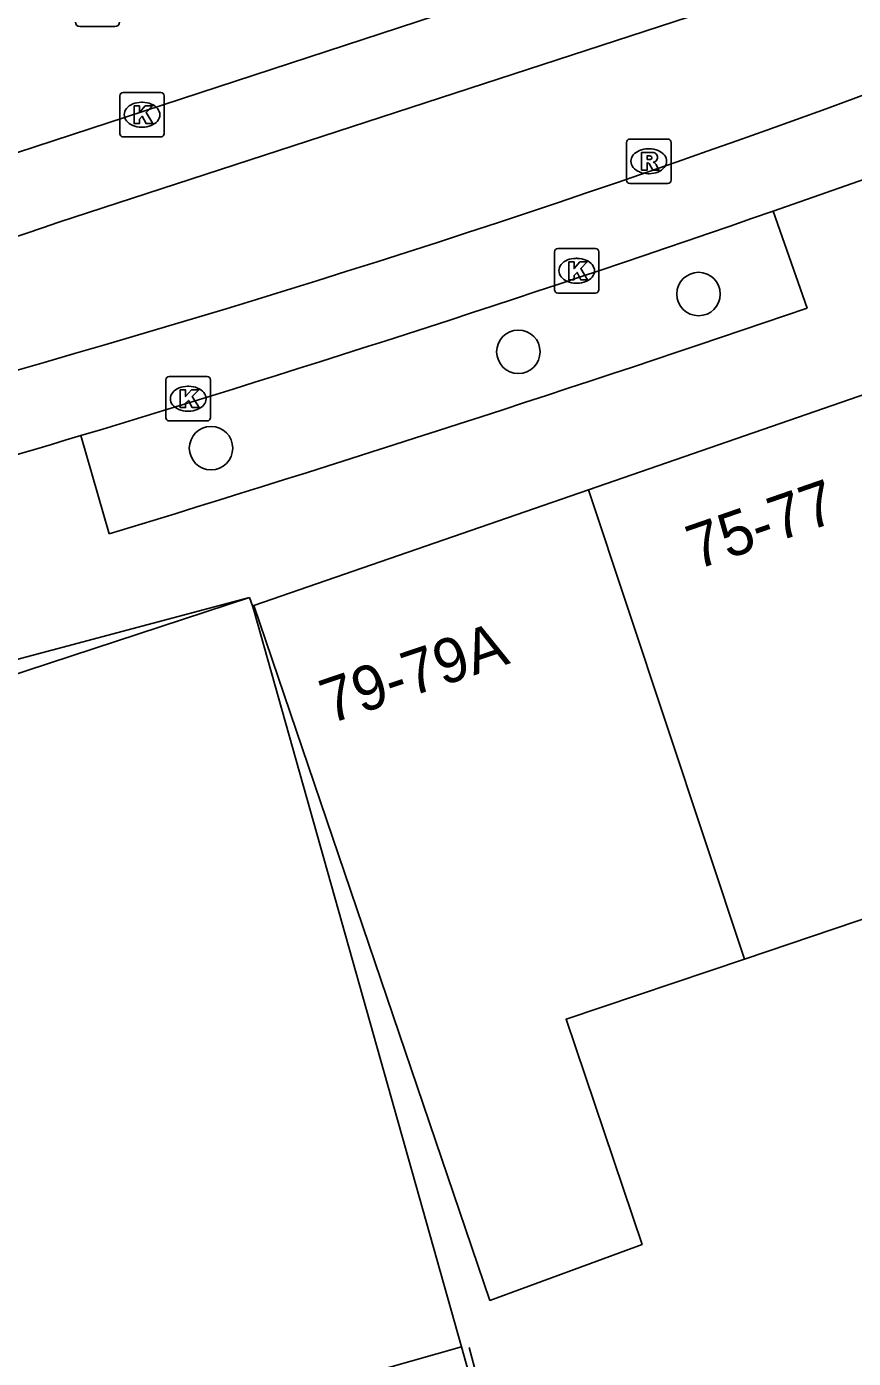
# Model space of a CAD drawing. Extents: x 160664 to 161506, y 382245 to 383288.
# Drawn here: x 161079.7 to 161098.3, y 382914.09 to 382944.04 of the extents above; entities that cross this region are included whole.
import ezdxf

# ---------------------------------------------------------------- set-up
doc = ezdxf.new("R2010")
doc.units = 0
for name, color, linetype in [('IMGEO_Afvalbak', 7, 'Continuous'), ('IMGEO_Boom', 7, 'Continuous'), ('IMGEO_Erf', 7, 'Continuous'), ('IMGEO_Kolk', 7, 'Continuous'), ('IMGEO_Muur', 7, 'Continuous'), ('IMGEO_Pand', 7, 'Continuous'), ('IMGEO_Pand_nummerreeks', 7, 'Continuous'), ('IMGEO_Rijbaan_lokaal_gesloten', 7, 'Continuous'), ('IMGEO_Rioolput', 7, 'Continuous'), ('IMGEO_Voetpad_open', 7, 'Continuous')]:
    doc.layers.add(name, color=color, linetype=linetype)

msp = doc.modelspace()

# ---------------------------------------------------------------- linework, layer by layer
at = {"layer": 'IMGEO_Afvalbak'}
for p, q in [((161081.684, 382944.04), (161080.894, 382944.04)), ((161080.894, 382944.04), (161081.684, 382944.04))]:
    msp.add_line(p, q, dxfattribs=at)
for centre, start, end in [((161080.894, 382944.14), 180, 270), ((161080.894, 382944.14), 180, 270), ((161081.684, 382944.14), 270, 0), ((161081.684, 382944.14), 270, 0)]:
    msp.add_arc(centre, 0.1, start, end, dxfattribs=at)
at = {"layer": 'IMGEO_Boom'}
for centre in [(161094.82, 382938.026), (161090.764, 382936.728), (161083.847, 382934.56)]:
    msp.add_circle(centre, 0.489, dxfattribs=at)
at = {"layer": 'IMGEO_Erf'}
msp.add_lwpolyline([(161089.483, 382914.349), (161092.898, 382902.175), (161085.204, 382899.284), (161075.956, 382887.48)], dxfattribs=at)
at = {"layer": 'IMGEO_Kolk'}
for p, q in [((161081.793, 382941.633), (161081.793, 382942.485)), ((161081.868, 382942.559), (161082.72, 382942.559)), ((161082.794, 382942.485), (161082.794, 382941.633)), ((161082.281, 382942.339), (161082.306, 382942.339)), ((161082.72, 382941.559), (161081.868, 382941.559)), ((161082.304, 382941.779), (161082.279, 382941.779)), ((161091.576, 382938.123), (161091.576, 382938.975)), ((161091.651, 382939.049), (161092.503, 382939.049)), ((161092.064, 382938.829), (161092.089, 382938.829)), ((161092.577, 382938.975), (161092.577, 382938.123)), ((161092.087, 382938.269), (161092.062, 382938.269)), ((161092.503, 382938.049), (161091.651, 382938.049)), ((161082.907, 382936.171), (161083.759, 382936.171)), ((161082.832, 382935.245), (161082.832, 382936.097)), ((161083.32, 382935.951), (161083.345, 382935.951)), ((161083.833, 382936.097), (161083.833, 382935.245)), ((161083.343, 382935.391), (161083.318, 382935.391)), ((161083.759, 382935.171), (161082.907, 382935.171))]:
    msp.add_line(p, q, dxfattribs=at)
for points in [[(161081.793, 382941.633), (161081.793, 382942.485)], [(161081.868, 382942.559), (161082.72, 382942.559)], [(161082.794, 382942.485), (161082.794, 382941.633)], [(161082.114, 382942.259), (161082.237, 382942.259), (161082.237, 382942.108), (161082.367, 382942.259), (161082.531, 382942.259), (161082.385, 382942.108), (161082.538, 382941.859), (161082.386, 382941.859), (161082.301, 382942.023), (161082.237, 382941.956), (161082.237, 382941.859), (161082.114, 382941.859), (161082.114, 382942.259)], [(161082.72, 382941.559), (161081.868, 382941.559)], [(161091.576, 382938.123), (161091.576, 382938.975)], [(161091.651, 382939.049), (161092.503, 382939.049)], [(161092.577, 382938.975), (161092.577, 382938.123)], [(161091.897, 382938.749), (161092.02, 382938.749), (161092.02, 382938.598), (161092.15, 382938.749), (161092.314, 382938.749), (161092.168, 382938.598), (161092.321, 382938.349), (161092.169, 382938.349), (161092.084, 382938.513), (161092.02, 382938.446), (161092.02, 382938.349), (161091.897, 382938.349), (161091.897, 382938.749)], [(161092.503, 382938.049), (161091.651, 382938.049)], [(161082.907, 382936.171), (161083.759, 382936.171)], [(161082.832, 382935.245), (161082.832, 382936.097)], [(161083.153, 382935.871), (161083.276, 382935.871), (161083.276, 382935.72), (161083.406, 382935.871), (161083.57, 382935.871), (161083.424, 382935.72), (161083.577, 382935.471), (161083.425, 382935.471), (161083.34, 382935.635), (161083.276, 382935.568), (161083.276, 382935.471), (161083.153, 382935.471), (161083.153, 382935.871)], [(161083.833, 382936.097), (161083.833, 382935.245)], [(161083.759, 382935.171), (161082.907, 382935.171)]]:
    msp.add_lwpolyline(points, dxfattribs=at)
for centre, start, end in [((161081.87, 382942.483), 91.552, 178.448), ((161081.87, 382942.483), 91.552, 178.448), ((161082.718, 382942.483), 1.552, 88.448), ((161082.718, 382942.483), 1.552, 88.448), ((161081.87, 382941.635), 181.552, 268.448), ((161081.87, 382941.635), 181.552, 268.448), ((161082.718, 382941.635), 271.552, 358.448), ((161082.718, 382941.635), 271.552, 358.448), ((161091.653, 382938.973), 91.552, 178.448), ((161091.653, 382938.973), 91.552, 178.448), ((161092.501, 382938.973), 1.552, 88.448), ((161092.501, 382938.973), 1.552, 88.448), ((161091.653, 382938.125), 181.552, 268.448), ((161091.653, 382938.125), 181.552, 268.448), ((161092.501, 382938.125), 271.552, 358.448), ((161092.501, 382938.125), 271.552, 358.448), ((161082.909, 382936.095), 91.552, 178.448), ((161082.909, 382936.095), 91.552, 178.448), ((161083.757, 382936.095), 1.552, 88.448), ((161083.757, 382936.095), 1.552, 88.448), ((161082.909, 382935.247), 181.552, 268.448), ((161082.909, 382935.247), 181.552, 268.448), ((161083.757, 382935.247), 271.552, 358.448), ((161083.757, 382935.247), 271.552, 358.448)]:
    msp.add_arc(centre, 0.0765, start, end, dxfattribs=at)
for centre, major_axis, ratio, start_param, end_param in [((161082.28, 382942.059), (-0.387, 0.002), 0.722429, 4.712389, 7.853982), ((161082.305, 382942.059), (-0.39, 0.002), 0.717154, 1.570796, 4.712389), ((161092.063, 382938.549), (-0.387, 0.002), 0.722429, 4.712389, 7.853982), ((161092.088, 382938.549), (-0.39, 0.002), 0.717154, 1.570796, 4.712389), ((161083.319, 382935.671), (-0.387, 0.002), 0.722429, 4.712389, 7.853982), ((161083.344, 382935.671), (-0.39, 0.002), 0.717154, 1.570796, 4.712389)]:
    msp.add_ellipse(centre, major_axis=major_axis, ratio=ratio, start_param=start_param, end_param=end_param, dxfattribs=at)
at = {"layer": 'IMGEO_Muur'}
msp.add_lwpolyline([(161092.898, 382902.175), (161089.656, 382914.332)], dxfattribs=at)
at = {"layer": 'IMGEO_Pand'}
for points in [[(161092.342, 382933.624), (161099.776, 382936.194)], [(161084.811, 382931.021), (161092.342, 382933.624)], [(161095.853, 382923.069), (161092.342, 382933.624)], [(161084.715, 382931.203), (161078.194, 382929.067), (161077.92, 382928.977)], [(161084.715, 382931.203), (161084.781, 382931.011)], [(161084.781, 382931.011), (161084.812, 382930.919), (161089.483, 382914.349)], [(161095.853, 382923.069), (161091.837, 382921.713), (161093.547, 382916.648), (161090.123, 382915.391), (161084.811, 382931.021)], [(161105.038, 382920.607), (161101.579, 382919.439), (161099.893, 382924.433), (161095.853, 382923.069)], [(161070.28, 382908.957), (161079.821, 382911.644), (161079.477, 382912.865), (161080.848, 382913.246), (161082.121, 382908.54), (161085.546, 382909.503), (161084.595, 382912.959), (161089.483, 382914.349)]]:
    msp.add_lwpolyline(points, dxfattribs=at)
at = {"layer": 'IMGEO_Rijbaan_lokaal_gesloten'}
for points in [[(161131.99, 382957.995), (161098.89, 382945.662), (161080.422, 382939.64)], [(161078.659, 382940.942), (161096.277, 382946.705), (161099.951, 382948.027)], [(161102.099, 382941.861), (161098.877, 382940.719), (161096.497, 382939.89)]]:
    msp.add_lwpolyline(points, dxfattribs=at)
for centre, radius, start, end in [((161007.021, 383191.848), 265.609, 280.74798, 290.57512), ((160970.009, 383303.645), 385.119, 286.73768, 289.17397), ((161050.326, 383027.378), 92.757, 273.47322, 288.93319), ((161005.302, 383187.646), 263.871, 284.24551, 286.65276)]:
    msp.add_arc(centre, radius, start, end, dxfattribs=at)
at = {"layer": 'IMGEO_Rioolput'}
for p, q in [((161093.199, 382940.586), (161093.199, 382941.438)), ((161093.274, 382941.512), (161094.126, 382941.512)), ((161093.687, 382941.292), (161093.712, 382941.292)), ((161094.2, 382941.438), (161094.2, 382940.586)), ((161093.71, 382940.732), (161093.685, 382940.732)), ((161094.126, 382940.512), (161093.274, 382940.512))]:
    msp.add_line(p, q, dxfattribs=at)
for points in [[(161093.199, 382940.586), (161093.199, 382941.438)], [(161093.274, 382941.512), (161094.126, 382941.512)], [(161094.2, 382941.438), (161094.2, 382940.586)], [(161093.788, 382941.21), (161093.536, 382941.212), (161093.536, 382940.812)], [(161093.536, 382940.812), (161093.66, 382940.812), (161093.66, 382940.974), (161093.671, 382940.974)], [(161093.714, 382941.131), (161093.66, 382941.131), (161093.66, 382941.05)], [(161093.66, 382941.05), (161093.712, 382941.05)], [(161093.718, 382940.945), (161093.789, 382940.812), (161093.929, 382940.812), (161093.864, 382940.938)], [(161094.126, 382940.512), (161093.274, 382940.512)]]:
    msp.add_lwpolyline(points, dxfattribs=at)
for centre, radius, start, end in [((161093.276, 382941.436), 0.0765, 91.552, 178.448), ((161093.276, 382941.436), 0.0765, 91.552, 178.448), ((161094.124, 382941.436), 0.0765, 1.552, 88.448), ((161094.124, 382941.436), 0.0765, 1.552, 88.448), ((161093.67, 382940.921), 0.0533, 26.0293, 88.6989), ((161093.696, 382941.239), 0.19, 274.7715, 282.9687), ((161093.72, 382941.035), 0.0964, 77.0061, 93.1865), ((161093.734, 382941.092), 0.0378, 276.6634, 79.6772), ((161093.787, 382941.1), 0.109, 350.3612, 89.416), ((161093.785, 382941.1), 0.112, 277.5842, 350.9817), ((161093.769, 382940.885), 0.108, 29.5134, 73.7905), ((161093.276, 382940.588), 0.0765, 181.552, 268.448), ((161093.276, 382940.588), 0.0765, 181.552, 268.448), ((161094.124, 382940.588), 0.0765, 271.552, 358.448), ((161094.124, 382940.588), 0.0765, 271.552, 358.448)]:
    msp.add_arc(centre, radius, start, end, dxfattribs=at)
for centre, major_axis, ratio, start_param, end_param in [((161093.686, 382941.012), (-0.387, 0.002), 0.722429, 4.712389, 7.853982), ((161093.711, 382941.012), (-0.39, 0.002), 0.717154, 1.570796, 4.712389)]:
    msp.add_ellipse(centre, major_axis=major_axis, ratio=ratio, start_param=start_param, end_param=end_param, dxfattribs=at)
at = {"layer": 'IMGEO_Voetpad_open'}
for points in [[(161096.497, 382939.89), (161097.266, 382937.711)], [(161081.558, 382932.632), (161080.92, 382934.842)], [(161078.085, 382929.442), (161084.715, 382931.203)], [(161084.781, 382931.011), (161084.811, 382931.021)]]:
    msp.add_lwpolyline(points, dxfattribs=at)
msp.add_arc((160936.405, 383408.381), 497.4, 286.96715, 288.86888, dxfattribs=at)

# ---------------------------------------------------------------- texts
at = {"layer": 'IMGEO_Pand_nummerreeks'}
for s, rotation, p in [('75-77', 19.068, (161094.773, 382931.819)), ('79-79A', 18.6498, (161086.516, 382928.349))]:
    msp.add_text(s, height=1, rotation=rotation, dxfattribs=at).set_placement(p)

doc.saveas('drawing.dxf')
